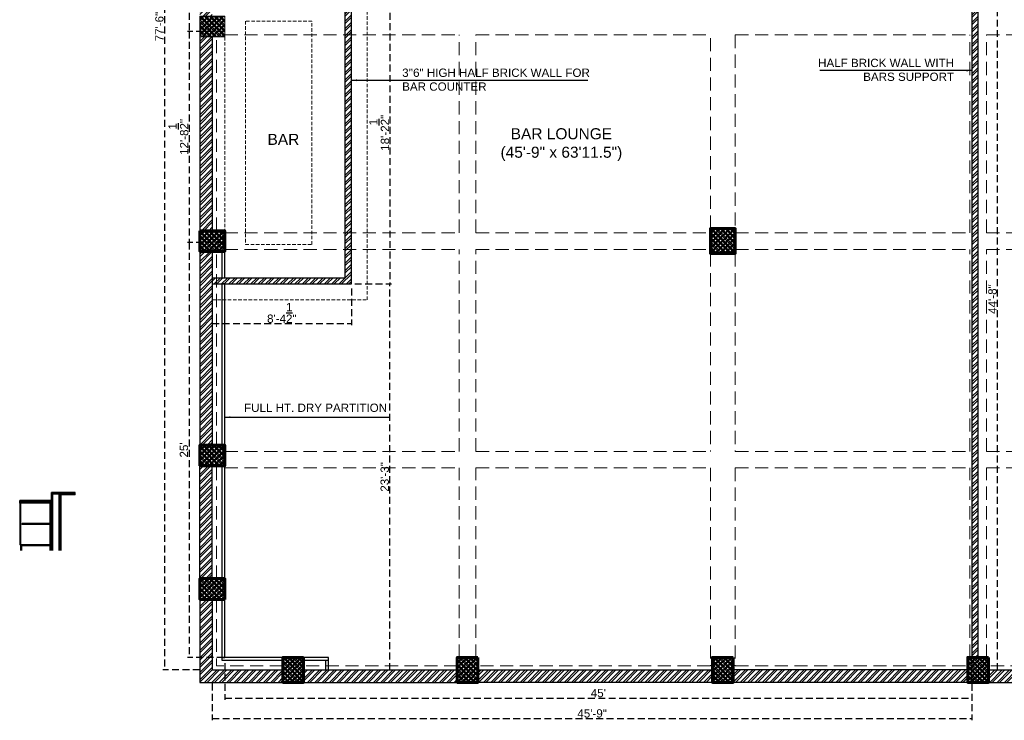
# Model space of a CAD drawing. Header units: inches. Extents: x 105152 to 158499, y 12149 to 30915.
# Tile 262 of 339: x 129038 to 129749, y 17377 to 17883. Entities that reach past the tile are written whole.
import ezdxf

# ---------------------------------------------------------------- set-up
doc = ezdxf.new("R2010")
doc.units = ezdxf.units.IN
doc.header["$MEASUREMENT"] = 0
doc.header["$PDMODE"] = 34
doc.linetypes.add('HIDDEN', pattern=[0.375, 0.25, -0.125])
doc.layers.add('PD_025_TEXT', color=61, linetype='Continuous')
doc.layers.add('PD_DIMENSION', color=101, linetype='Continuous')
for name, color, linetype, lineweight in [('PD_BRICK WALL_115', 134, 'Continuous', 30), ('PD_COLUMN', 2, 'Continuous', 60), ('PD_ELEVATION_03', 80, 'Continuous', 25), ('PD_FURNITURE_LOOSE', 20, 'Continuous', 18), ('PD_HATCH', 45, 'Continuous', 9)]:
    doc.layers.add(name, color=color, linetype=linetype, lineweight=lineweight)
doc.styles.get("Standard").update_dxf_attribs({"font": 'arial.ttf', "height": 6})
doc.styles.add('style1', font='arial.ttf', dxfattribs={"height": 500})
doc.dimstyles.new('ISO-10', dxfattribs={"dimtxt": 6, "dimasz": 0.5, "dimexe": 1.25, "dimexo": 0.625, "dimtad": 1, "dimtoh": 1, "dimdec": 1, "dimlunit": 4, "dimtxsty": 'Standard', "dimblk": 'ARCHTICK', "dimcen": 2.5, "dimclrt": 3, "dimadec": 0, "dimazin": 0, "dimtfac": 1, "dimtdec": 1, "dimtmove": 1, "dimatfit": 3, "dimfxl": 1, "dimarcsym": 0})
pattern_1 = [(45, (274611.2745, 44121.918), (-1.767766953, 1.767766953), []), (135, (274611.2745, 44121.918), (-1.767766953, -1.767766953), [])]

# ---------------------------------------------------------------- blocks, each defined once
blk = doc.blocks.new('_ArchTick')
at = {"color": 0, "linetype": 'ByBlock', "const_width": 0.15}
blk.add_lwpolyline([(-0.5, -0.5), (0.5, 0.5)], dxfattribs=at)
blk = doc.blocks.new('*D62')
at = {"layer": 'Defpoints', "color": 0, "ltscale": 20, "transparency": 16777216}
for p in [(129167.99, 18180.93), (129160.2, 17874.93), (129185.99, 17874.93)]:
    blk.add_point(p, dxfattribs=at)
at = {"layer": 'PD_DIMENSION', "color": 0, "linetype": 'HIDDEN', "lineweight": -2, "ltscale": 20, "transparency": 16777216}
for p, q in [((129167.37, 18180.93), (129158.95, 18180.93)), ((129160.2, 18180.93), (129160.2, 17874.93)), ((129185.37, 17874.93), (129158.95, 17874.93))]:
    blk.add_line(p, q, dxfattribs=at)
at = {"layer": 'PD_DIMENSION', "color": 0, "lineweight": -2, "ltscale": 20, "transparency": 16777216, "xscale": 0.5, "yscale": 0.5, "zscale": 0.5}
for p, rotation in [((129160.2, 18180.93), 90), ((129160.2, 17874.93), 270)]:
    blk.add_blockref('_ArchTick', p, dxfattribs=dict(at, rotation=rotation))
at = {"layer": 'PD_DIMENSION', "color": 3, "ltscale": 20, "transparency": 16777216, "insert": (129156.51, 18027.93), "char_height": 6, "attachment_point": 5, "rotation": 90}
blk.add_mtext('25\'-6"', dxfattribs=at)
blk = doc.blocks.new('*D63')
at = {"layer": 'Defpoints', "color": 0, "ltscale": 20, "transparency": 16777216}
for p in [(129185.99, 17874.93), (129160.2, 17722.43), (129185.99, 17722.43)]:
    blk.add_point(p, dxfattribs=at)
at = {"layer": 'PD_DIMENSION', "color": 0, "linetype": 'HIDDEN', "lineweight": -2, "ltscale": 20, "transparency": 16777216}
for p, q in [((129185.37, 17874.93), (129158.95, 17874.93)), ((129160.2, 17874.93), (129160.2, 17722.43)), ((129185.37, 17722.43), (129158.95, 17722.43))]:
    blk.add_line(p, q, dxfattribs=at)
at = {"layer": 'PD_DIMENSION', "color": 0, "lineweight": -2, "ltscale": 20, "transparency": 16777216, "xscale": 0.5, "yscale": 0.5, "zscale": 0.5}
for p, rotation in [((129160.2, 17874.93), 90), ((129160.2, 17722.43), 270)]:
    blk.add_blockref('_ArchTick', p, dxfattribs=dict(at, rotation=rotation))
at = {"layer": 'PD_DIMENSION', "color": 3, "ltscale": 20, "transparency": 16777216, "insert": (129152.5, 17798.68), "char_height": 6, "attachment_point": 5, "rotation": 90}
blk.add_mtext('12\'-8{\\H1.000000x;\\S1/2;}"', dxfattribs=at)
blk = doc.blocks.new('*D64')
at = {"layer": 'Defpoints', "color": 0, "ltscale": 20, "transparency": 16777216}
for p in [(129185.99, 17722.43), (129160.2, 17422.43), (129185.99, 17422.43)]:
    blk.add_point(p, dxfattribs=at)
at = {"layer": 'PD_DIMENSION', "color": 0, "linetype": 'HIDDEN', "lineweight": -2, "ltscale": 20, "transparency": 16777216}
for p, q in [((129185.37, 17722.43), (129158.95, 17722.43)), ((129160.2, 17722.43), (129160.2, 17422.43)), ((129185.37, 17422.43), (129158.95, 17422.43))]:
    blk.add_line(p, q, dxfattribs=at)
at = {"layer": 'PD_DIMENSION', "color": 0, "lineweight": -2, "ltscale": 20, "transparency": 16777216, "xscale": 0.5, "yscale": 0.5, "zscale": 0.5}
for p, rotation in [((129160.2, 17722.43), 90), ((129160.2, 17422.43), 270)]:
    blk.add_blockref('_ArchTick', p, dxfattribs=dict(at, rotation=rotation))
at = {"layer": 'PD_DIMENSION', "color": 3, "ltscale": 20, "transparency": 16777216, "insert": (129156.51, 17572.43), "char_height": 6, "attachment_point": 5, "rotation": 90}
blk.add_mtext("25'", dxfattribs=at)
blk = doc.blocks.new('*D65')
at = {"layer": 'Defpoints', "color": 0, "ltscale": 20, "transparency": 16777216}
for p in [(129185.99, 17422.43), (129725.99, 17422.43), (129725.99, 17393.01)]:
    blk.add_point(p, dxfattribs=at)
at = {"layer": 'PD_DIMENSION', "color": 0, "linetype": 'HIDDEN', "lineweight": -2, "ltscale": 20, "transparency": 16777216}
for p, q in [((129185.99, 17418.41), (129185.99, 17391.76)), ((129725.99, 17418.41), (129725.99, 17391.76)), ((129185.99, 17393.01), (129725.99, 17393.01))]:
    blk.add_line(p, q, dxfattribs=at)
at = {"layer": 'PD_DIMENSION', "color": 0, "lineweight": -2, "ltscale": 20, "transparency": 16777216, "xscale": 0.5, "yscale": 0.5, "zscale": 0.5, "rotation": 180}
blk.add_blockref('_ArchTick', (129185.99, 17393.01), dxfattribs=at)
at = {"layer": 'PD_DIMENSION', "color": 0, "lineweight": -2, "ltscale": 20, "transparency": 16777216, "xscale": 0.5, "yscale": 0.5, "zscale": 0.5}
blk.add_blockref('_ArchTick', (129725.99, 17393.01), dxfattribs=at)
at = {"layer": 'PD_DIMENSION', "color": 3, "ltscale": 20, "transparency": 16777216, "insert": (129455.99, 17396.69), "char_height": 6, "attachment_point": 5}
blk.add_mtext("45'", dxfattribs=at)
blk = doc.blocks.new('*D66')
at = {"layer": 'Defpoints', "color": 0, "ltscale": 20, "transparency": 16777216}
for p in [(129725.99, 17949.55), (129744.56, 17949.55), (129742.64, 17413.43)]:
    blk.add_point(p, dxfattribs=at)
at = {"layer": 'PD_DIMENSION', "color": 0, "linetype": 'HIDDEN', "lineweight": -2, "ltscale": 20, "transparency": 16777216}
for p, q in [((129726.62, 17949.55), (129745.81, 17949.55)), ((129744.56, 17413.43), (129744.56, 17949.55)), ((129743.27, 17413.43), (129745.81, 17413.43))]:
    blk.add_line(p, q, dxfattribs=at)
at = {"layer": 'PD_DIMENSION', "color": 0, "lineweight": -2, "ltscale": 20, "transparency": 16777216, "xscale": 0.5, "yscale": 0.5, "zscale": 0.5}
for p, rotation in [((129744.56, 17949.55), 90), ((129744.56, 17413.43), 270)]:
    blk.add_blockref('_ArchTick', p, dxfattribs=dict(at, rotation=rotation))
at = {"layer": 'PD_DIMENSION', "color": 3, "ltscale": 20, "transparency": 16777216, "insert": (129740.87, 17681.49), "char_height": 6, "attachment_point": 5, "rotation": 90}
blk.add_mtext('44\'-8"', dxfattribs=at)
blk = doc.blocks.new('*D97')
at = {"layer": 'Defpoints', "color": 0, "ltscale": 20, "transparency": 16777216}
for p in [(129725.99, 17422.43), (129176.99, 17413.43), (129725.99, 17378.27)]:
    blk.add_point(p, dxfattribs=at)
at = {"layer": 'PD_DIMENSION', "color": 0, "linetype": 'HIDDEN', "lineweight": -2, "ltscale": 20, "transparency": 16777216}
for p, q in [((129176.99, 17403.67), (129176.99, 17377.02)), ((129725.99, 17403.67), (129725.99, 17377.02)), ((129176.99, 17378.27), (129725.99, 17378.27))]:
    blk.add_line(p, q, dxfattribs=at)
at = {"layer": 'PD_DIMENSION', "color": 0, "lineweight": -2, "ltscale": 20, "transparency": 16777216, "xscale": 0.5, "yscale": 0.5, "zscale": 0.5, "rotation": 180}
blk.add_blockref('_ArchTick', (129176.99, 17378.27), dxfattribs=at)
at = {"layer": 'PD_DIMENSION', "color": 0, "lineweight": -2, "ltscale": 20, "transparency": 16777216, "xscale": 0.5, "yscale": 0.5, "zscale": 0.5}
blk.add_blockref('_ArchTick', (129725.99, 17378.27), dxfattribs=at)
at = {"layer": 'PD_DIMENSION', "color": 3, "ltscale": 20, "transparency": 16777216, "insert": (129451.49, 17381.95), "char_height": 6, "attachment_point": 5}
blk.add_mtext('45\'-9"', dxfattribs=at)
blk = doc.blocks.new('*D98')
at = {"layer": 'Defpoints', "color": 0, "ltscale": 20, "transparency": 16777216}
for p in [(129176.99, 18343.43), (129142.49, 17413.43), (129176.99, 17413.43)]:
    blk.add_point(p, dxfattribs=at)
at = {"layer": 'PD_DIMENSION', "color": 0, "linetype": 'HIDDEN', "lineweight": -2, "ltscale": 20, "transparency": 16777216}
for p, q in [((129167.89, 18343.43), (129141.24, 18343.43)), ((129142.49, 18343.43), (129142.49, 17413.43)), ((129167.89, 17413.43), (129141.24, 17413.43))]:
    blk.add_line(p, q, dxfattribs=at)
at = {"layer": 'PD_DIMENSION', "color": 0, "lineweight": -2, "ltscale": 20, "transparency": 16777216, "xscale": 0.5, "yscale": 0.5, "zscale": 0.5}
for p, rotation in [((129142.49, 18343.43), 90), ((129142.49, 17413.43), 270)]:
    blk.add_blockref('_ArchTick', p, dxfattribs=dict(at, rotation=rotation))
at = {"layer": 'PD_DIMENSION', "color": 3, "ltscale": 20, "transparency": 16777216, "insert": (129138.8, 17878.43), "char_height": 6, "attachment_point": 5, "rotation": 90}
blk.add_mtext('77\'-6"', dxfattribs=at)
blk = doc.blocks.new('columns2')
at = {"layer": 'PD_HATCH', "lineweight": 5}
h = blk.add_hatch(dxfattribs=at)
h.set_pattern_fill('ANSI37', color=173, scale=20)
h.paths.add_polyline_path([(387, -250), (387, -268), (369, -268), (369, -250)])
h.paths.add_polyline_path([(18, 0), (18, -15), (0, -15), (0, 0)])
h.paths.add_polyline_path([(18, -828), (18, -813), (0, -813), (0, -828)])
h.paths.add_polyline_path([(201, -870), (186, -870), (186, -888), (201, -888)])
h.paths.add_polyline_path([(570, -870), (555, -870), (555, -888), (570, -888)])
h.paths.add_polyline_path([(754.5, -870), (739.5, -870), (739.5, -888), (754.5, -888)])
h.paths.add_polyline_path([(934.5, -870), (919.5, -870), (919.5, -888), (934.5, -888)])
h.paths.add_polyline_path([(385.5, -870), (370.5, -870), (370.5, -888), (385.5, -888)])
h.paths.add_polyline_path([(201, 42), (186, 42), (186, 60), (201, 60)])
h.paths.add_polyline_path([(387, -578), (387, -560), (369, -560), (369, -578)])
h.paths.add_polyline_path([(1116, -731.5), (1116, -716.5), (1098, -716.5), (1098, -731.5)])
h.paths.add_polyline_path([(1116, -111.5), (1116, -96.5), (1098, -96.5), (1098, -111.5)])
h.paths.add_polyline_path([(1116, -561.5), (1116, -576.5), (1098, -576.5), (1098, -561.5)])
h.paths.add_polyline_path([(1116, -251.5), (1116, -266.5), (1098, -266.5), (1098, -251.5)])
h.paths.add_polyline_path([(0, -731.5), (0, -716.5), (18, -716.5), (18, -731.5)])
h.paths.add_polyline_path([(0, -111.5), (0, -96.5), (18, -96.5), (18, -111.5)])
h.paths.add_polyline_path([(0, -406.5), (0, -421.5), (18, -421.5), (18, -406.5)])
h.paths.add_polyline_path([(0, -561.5), (0, -576.5), (18, -576.5), (18, -561.5)])
h.paths.add_polyline_path([(0, -251.5), (0, -266.5), (18, -266.5), (18, -251.5)])
h.paths.add_polyline_path([(993, -111.5), (993, -99.5), (984, -99.5), (984, -111.5)])
h.paths.add_polyline_path([(993, -189.5), (993, -201.5), (984, -201.5), (984, -189.5)])
h.paths.add_polyline_path([(903, -111.5), (903, -99.5), (912, -99.5), (912, -111.5)])
h.paths.add_polyline_path([(903, -189.5), (903, -201.5), (912, -201.5), (912, -189.5)])
h.paths.add_polyline_path([(75, -870), (60, -870), (60, -888), (75, -888)])
h.paths.add_polyline_path([(1116, -870), (1101, -870), (1101, -888), (1116, -888)])
h.paths.add_polyline_path([(75, 42), (60, 42), (60, 60), (75, 60)])
h.paths.add_polyline_path([(570, 42), (555, 42), (555, 60), (570, 60)])
h.paths.add_polyline_path([(754.5, 42), (739.5, 42), (739.5, 60), (754.5, 60)])
h.paths.add_polyline_path([(934.5, 42), (919.5, 42), (919.5, 60), (934.5, 60)])
h.paths.add_polyline_path([(385.5, 42), (370.5, 42), (370.5, 60), (385.5, 60)])
h.paths.add_polyline_path([(1116, 42), (1101, 42), (1101, 60), (1116, 60)])
h.paths.add_polyline_path([(738, -250), (738, -268), (756, -268), (756, -250)])
h.paths.add_polyline_path([(756, -578), (756, -560), (738, -560), (738, -578)])
at = {"layer": 'PD_COLUMN', "color": 173, "lineweight": 5}
for points in [[(0, -406.5), (0, -421.5), (18, -421.5), (18, -406.5)], [(0, -561.5), (0, -576.5), (18, -576.5), (18, -561.5)], [(387, -578), (387, -560), (369, -560), (369, -578)], [(0, -731.5), (0, -716.5), (18, -716.5), (18, -731.5)], [(18, -828), (18, -813), (0, -813), (0, -828)], [(75, -870), (60, -870), (60, -888), (75, -888)], [(201, -870), (186, -870), (186, -888), (201, -888)], [(385.5, -870), (370.5, -870), (370.5, -888), (385.5, -888)], [(570, -870), (555, -870), (555, -888), (570, -888)]]:
    blk.add_lwpolyline(points, close=True, dxfattribs=at)
at = {"layer": 'PD_HATCH', "color": 173, "linetype": 'HIDDEN', "lineweight": 5, "ltscale": 38}
for p, q in [((0, -561.5), (0, -421.5)), ((12, -561.5), (12, -421.5)), ((18, -420), (187.5, -420)), ((187.5, -563), (187.5, -420)), ((199.5, -563), (199.5, -420)), ((199.5, -420), (369, -420)), ((369, -560), (369, -420)), ((387, -420), (556.5, -420)), ((387, -420), (387, -560)), ((556.5, -563), (556.5, -420)), ((568.5, -563), (568.5, -420)), ((568.5, -420), (738, -420)), ((18, -563), (187.5, -563)), ((199.5, -563), (369, -563)), ((387, -563), (556.5, -563)), ((568.5, -563), (738, -563)), ((18, -575), (187.5, -575)), ((187.5, -721), (187.5, -575)), ((199.5, -721), (199.5, -575)), ((199.5, -575), (369, -575)), ((387, -575), (556.5, -575)), ((556.5, -721), (556.5, -575)), ((568.5, -721), (568.5, -575)), ((568.5, -575), (738, -575)), ((0, -716.5), (0, -576.5)), ((12, -716.5), (12, -576.5)), ((369, -578), (369, -721)), ((387, -578), (387, -721)), ((18, -721), (187.5, -721)), ((199.5, -721), (369, -721)), ((387, -721), (556.5, -721)), ((568.5, -721), (738, -721)), ((0, -813), (0, -731.5)), ((12, -813), (12, -731.5)), ((18, -733), (187.5, -733)), ((187.5, -870), (187.5, -733)), ((199.5, -870), (199.5, -733)), ((199.5, -733), (369, -733)), ((369, -733), (369, -876)), ((387, -733), (556.5, -733)), ((387, -733), (387, -876)), ((556.5, -870), (556.5, -733)), ((568.5, -870), (568.5, -733)), ((568.5, -733), (738, -733)), ((0, -828), (0, -888)), ((12, -828), (12, -876)), ((60, -876), (12, -876)), ((186, -876), (75, -876)), ((369, -876), (201, -876)), ((387, -876), (555, -876)), ((738, -876), (570, -876)), ((60, -888), (0, -888)), ((186, -888), (75, -888)), ((370.5, -888), (201, -888)), ((385.5, -888), (555, -888)), ((739.5, -888), (570, -888))]:
    blk.add_line(p, q, dxfattribs=at)
blk = doc.blocks.new('*D345')
at = {"layer": 'Defpoints', "color": 0, "ltscale": 20, "transparency": 16777216}
for p in [(129277.49, 17910.93), (129277.49, 17692.43), (129305.31, 17692.43)]:
    blk.add_point(p, dxfattribs=at)
at = {"layer": 'PD_DIMENSION', "color": 0, "linetype": 'HIDDEN', "lineweight": -2, "ltscale": 20, "transparency": 16777216}
for p, q in [((129279.91, 17910.93), (129306.56, 17910.93)), ((129305.31, 17910.93), (129305.31, 17692.43)), ((129279.91, 17692.43), (129306.56, 17692.43))]:
    blk.add_line(p, q, dxfattribs=at)
at = {"layer": 'PD_DIMENSION', "color": 0, "lineweight": -2, "ltscale": 20, "transparency": 16777216, "xscale": 0.5, "yscale": 0.5, "zscale": 0.5}
for p, rotation in [((129305.31, 17910.93), 90), ((129305.31, 17692.43), 270)]:
    blk.add_blockref('_ArchTick', p, dxfattribs=dict(at, rotation=rotation))
at = {"layer": 'PD_DIMENSION', "color": 3, "ltscale": 20, "transparency": 16777216, "insert": (129297.61, 17801.68), "char_height": 6, "attachment_point": 5, "rotation": 90}
blk.add_mtext('18\'-2{\\H1.000000x;\\S1/2;}"', dxfattribs=at)
blk = doc.blocks.new('*D346')
at = {"layer": 'Defpoints', "color": 0, "ltscale": 20, "transparency": 16777216}
for p in [(129176.99, 17692.43), (129277.49, 17692.43), (129277.49, 17663.76)]:
    blk.add_point(p, dxfattribs=at)
at = {"layer": 'PD_DIMENSION', "color": 0, "linetype": 'HIDDEN', "lineweight": -2, "ltscale": 20, "transparency": 16777216}
for p, q in [((129176.99, 17689.16), (129176.99, 17662.51)), ((129277.49, 17689.16), (129277.49, 17662.51)), ((129176.99, 17663.76), (129277.49, 17663.76))]:
    blk.add_line(p, q, dxfattribs=at)
at = {"layer": 'PD_DIMENSION', "color": 0, "lineweight": -2, "ltscale": 20, "transparency": 16777216, "xscale": 0.5, "yscale": 0.5, "zscale": 0.5, "rotation": 180}
blk.add_blockref('_ArchTick', (129176.99, 17663.76), dxfattribs=at)
at = {"layer": 'PD_DIMENSION', "color": 0, "lineweight": -2, "ltscale": 20, "transparency": 16777216, "xscale": 0.5, "yscale": 0.5, "zscale": 0.5}
blk.add_blockref('_ArchTick', (129277.49, 17663.76), dxfattribs=at)
at = {"layer": 'PD_DIMENSION', "color": 3, "ltscale": 20, "transparency": 16777216, "insert": (129227.24, 17671.47), "char_height": 6, "attachment_point": 5}
blk.add_mtext('8\'-4{\\H1.000000x;\\S1/2;}"', dxfattribs=at)
blk = doc.blocks.new('*D347')
at = {"layer": 'Defpoints', "color": 0, "ltscale": 20, "transparency": 16777216}
for p in [(129270.63, 17692.43), (129305.31, 17692.43), (129298.49, 17413.43)]:
    blk.add_point(p, dxfattribs=at)
at = {"layer": 'PD_DIMENSION', "color": 0, "linetype": 'HIDDEN', "lineweight": -2, "ltscale": 20, "transparency": 16777216}
for p, q in [((129279.91, 17692.43), (129306.56, 17692.43)), ((129305.31, 17413.43), (129305.31, 17692.43)), ((129299.12, 17413.43), (129306.56, 17413.43))]:
    blk.add_line(p, q, dxfattribs=at)
at = {"layer": 'PD_DIMENSION', "color": 0, "lineweight": -2, "ltscale": 20, "transparency": 16777216, "xscale": 0.5, "yscale": 0.5, "zscale": 0.5}
for p, rotation in [((129305.31, 17692.43), 90), ((129305.31, 17413.43), 270)]:
    blk.add_blockref('_ArchTick', p, dxfattribs=dict(at, rotation=rotation))
at = {"layer": 'PD_DIMENSION', "color": 3, "ltscale": 20, "transparency": 16777216, "insert": (129301.62, 17552.93), "char_height": 6, "attachment_point": 5, "rotation": 90}
blk.add_mtext('23\'-3"', dxfattribs=at)

msp = doc.modelspace()

# ---------------------------------------------------------------- hatches: boundary and pattern name
at = {"layer": 'PD_HATCH'}
h = msp.add_hatch(dxfattribs=at)
h.set_pattern_fill('ANSI32', color=256, scale=10)
h.set_pattern_definition([(45, (129173.841, 17518.1774), (-2.65165, 2.65165), []), (45, (129175.6088, 17518.1774), (-2.65165, 2.65165), [])])
h.paths.add_polyline_path([(129176.99, 17560.93), (129167.99, 17560.93), (129167.99, 17479.43), (129176.99, 17479.43)])
h.paths.add_polyline_path([(129538.49, 17413.43), (129368.99, 17413.43), (129368.99, 17404.43), (129538.49, 17404.43)])
h.paths.add_polyline_path([(129722.99, 17413.43), (129553.49, 17413.43), (129553.49, 17404.43), (129722.99, 17404.43)])
h.paths.add_polyline_path([(129176.99, 18277.43), (129167.99, 18277.43), (129167.99, 18195.93), (129176.99, 18195.93)])
h.paths.add_polyline_path([(129176.99, 18180.93), (129167.99, 18180.93), (129167.99, 18040.93), (129176.99, 18040.93)])
h.paths.add_polyline_path([(129176.99, 18025.93), (129167.99, 18025.93), (129167.99, 17885.93), (129176.99, 17885.93)])
h.paths.add_polyline_path([(129176.99, 17870.93), (129167.99, 17870.93), (129167.99, 17730.93), (129176.99, 17730.93)])
h.paths.add_polyline_path([(129176.99, 17715.93), (129167.99, 17715.93), (129167.99, 17575.93), (129176.99, 17575.93)])
h.paths.add_polyline_path([(130268.99, 18352.43), (130102.49, 18352.43), (130102.49, 18343.43), (130268.99, 18343.43)])
h.paths.add_polyline_path([(130087.49, 18352.43), (129922.49, 18352.43), (129922.49, 18343.43), (130087.49, 18343.43)])
h.paths.add_polyline_path([(129907.49, 18352.43), (129737.99, 18352.43), (129737.99, 18343.43), (129907.49, 18343.43)])
h.paths.add_polyline_path([(129722.99, 18352.43), (129553.49, 18352.43), (129553.49, 18343.43), (129722.99, 18343.43)])
h.paths.add_polyline_path([(129353.99, 18352.43), (129242.99, 18352.43), (129242.99, 18343.43), (129353.99, 18343.43)])
h.paths.add_polyline_path([(129227.99, 18352.43), (129167.99, 18352.43), (129167.99, 18292.43), (129176.99, 18292.43), (129176.99, 18343.43), (129227.99, 18343.43)])
h.paths.add_polyline_path([(129176.99, 17464.43), (129167.99, 17464.43), (129167.99, 17404.43), (129227.99, 17404.43), (129227.99, 17413.43), (129176.99, 17413.43)])
h.paths.add_polyline_path([(129353.99, 17413.43), (129242.99, 17413.43), (129242.99, 17404.43), (129353.99, 17404.43)])
h.paths.add_polyline_path([(129762.74, 17413.43), (129737.99, 17413.43), (129737.99, 17404.43), (129762.74, 17404.43)])
h.paths.add_polyline_path([(129907.49, 17413.43), (129882.74, 17413.43), (129882.74, 17404.43), (129907.49, 17404.43)])
h.paths.add_polyline_path([(129944.99, 17413.43), (129922.49, 17413.43), (129922.49, 17404.43), (129944.99, 17404.43)])
h.paths.add_polyline_path([(130087.49, 17413.43), (130064.99, 17413.43), (130064.99, 17404.43), (130087.49, 17404.43)])
h.paths.add_polyline_path([(130124.99, 17413.43), (130102.49, 17413.43), (130102.49, 17404.43), (130124.99, 17404.43)])
h.paths.add_polyline_path([(130268.99, 17413.43), (130244.99, 17413.43), (130244.99, 17404.43), (130268.99, 17404.43)])
h.paths.add_polyline_path([(130283.99, 17422.43), (130274.99, 17422.43)])
h.paths.add_polyline_path([(130283.99, 17560.93), (130274.99, 17560.93), (130274.99, 17422.43), (130283.99, 17422.43)])
h.paths.add_polyline_path([(130283.99, 17715.93), (130274.99, 17715.93), (130274.99, 17575.93), (130283.99, 17575.93)])
h.paths.add_polyline_path([(130283.99, 18025.93), (130274.99, 18025.93), (130274.99, 17730.93), (130283.99, 17730.93)])
h.paths.add_polyline_path([(130283.99, 18334.43), (130274.99, 18334.43), (130274.99, 18195.93), (130283.99, 18195.93)])
h.paths.add_polyline_path([(130265.99, 18192.93), (130160.99, 18192.93), (130160.99, 18183.93), (130265.99, 18183.93)])
h.paths.add_polyline_path([(130160.99, 18180.93), (130151.99, 18180.93), (130151.99, 18102.93), (130160.99, 18102.93)])
h.paths.add_polyline_path([(130151.99, 18192.93), (130079.99, 18192.93), (130079.99, 18183.93), (130151.99, 18183.93)])
h.paths.add_polyline_path([(130079.99, 18180.93), (130070.99, 18180.93), (130070.99, 18102.93), (130079.99, 18102.93)])
h.paths.add_polyline_path([(130070.99, 18192.93), (129989.99, 18192.93), (129989.99, 18090.93), (130016.99, 18090.93), (130016.99, 18099.93), (129998.99, 18099.93), (129998.99, 18183.93), (130070.99, 18183.93)])
h.paths.add_polyline_path([(130070.99, 18099.93), (130052.99, 18099.93), (130052.99, 18090.93), (130070.99, 18090.93)], flags=17)
h.paths.add_polyline_path([(130097.99, 18099.93), (130079.99, 18099.93), (130079.99, 18090.93), (130097.99, 18090.93)])
h.paths.add_polyline_path([(130151.99, 18099.93), (130133.99, 18099.93), (130133.99, 18090.93), (130151.99, 18090.93)])
h.paths.add_polyline_path([(130160.99, 18090.93), (130151.99, 18090.93), (130151.99, 18027.93), (130160.99, 18027.93)])
h.paths.add_polyline_path([(130283.99, 18041.93), (130274.99, 18041.93), (130274.99, 18040.93), (130283.99, 18040.93)])
h.paths.add_polyline_path([(130283.99, 18180.93), (130274.99, 18180.93), (130274.99, 18161.93), (130283.99, 18161.93)])
h.paths.add_polyline_path([(129405.74, 18343.43), (129405.74, 18352.43), (129368.99, 18352.43), (129368.99, 18343.43)])
h.paths.add_polyline_path([(129501.74, 18352.43), (129501.74, 18343.43), (129538.49, 18343.43), (129538.49, 18352.43)])
h = msp.add_hatch(dxfattribs=at)
h.set_pattern_fill('ANSI32', color=256, scale=10)
h.set_pattern_definition([(45, (-3858.2517, -1236.3267), (-2.65165043, 2.65165043), []), (45, (-3856.484, -1236.3267), (-2.65165043, 2.65165043), [])])
h.paths.add_polyline_path([(129730.49, 17954.55), (129536.99, 17954.55), (129536.99, 17949.55), (129574.94, 17949.55), (129725.99, 17949.55), (129725.99, 17422.43), (129730.49, 17422.43), (129730.49, 17949.55)])
h = msp.add_hatch(dxfattribs=at)
h.set_pattern_fill('ANSI32', color=256, scale=10)
h.paths.add_polyline_path([(129179.99, 17696.93), (129176.99, 17696.93), (129176.99, 17692.43), (129179.99, 17692.43)])
h.paths.add_polyline_path([(129277.49, 17717.43), (129272.99, 17717.43), (129272.99, 17696.93), (129179.99, 17696.93), (129179.99, 17692.43), (129277.49, 17692.43)])
h.paths.add_polyline_path([(129277.49, 17729.43), (129272.99, 17729.43), (129272.99, 17717.43), (129277.49, 17717.43)])
h.paths.add_polyline_path([(129277.49, 17910.93), (129215.99, 17910.93), (129215.99, 17906.43), (129272.99, 17906.43), (129272.99, 17729.43), (129277.49, 17729.43)])
h = msp.add_hatch(dxfattribs=at)
h.set_pattern_fill('ANSI37', color=256, scale=20)
h.set_pattern_definition(pattern_1)
h.paths.add_polyline_path([(129167.99, 17885.93), (129167.99, 17870.93), (129185.99, 17870.93), (129185.99, 17885.93)])
h = msp.add_hatch(dxfattribs=at)
h.set_pattern_fill('ANSI37', color=256, scale=20)
h.set_pattern_definition(pattern_1)
h.paths.add_polyline_path([(129167.99, 17730.93), (129167.99, 17715.93), (129185.99, 17715.93), (129185.99, 17730.93)])
h = msp.add_hatch(dxfattribs=at)
h.set_pattern_fill('ANSI37', color=256, scale=20)
h.set_pattern_definition(pattern_1)
h.paths.add_polyline_path([(129554.99, 17714.43), (129554.99, 17732.43), (129536.99, 17732.43), (129536.99, 17714.43)])
h = msp.add_hatch(dxfattribs=at)
h.set_pattern_fill('ANSI37', color=256, scale=20)
h.set_pattern_definition(pattern_1)
h.paths.add_polyline_path([(129167.99, 17560.93), (129167.99, 17575.93), (129185.99, 17575.93), (129185.99, 17560.93)])
h = msp.add_hatch(dxfattribs=at)
h.set_pattern_fill('ANSI37', color=256, scale=20)
h.set_pattern_definition(pattern_1)
h.paths.add_polyline_path([(129167.99, 17464.43), (129167.99, 17479.43), (129185.99, 17479.43), (129185.99, 17464.43)])
h = msp.add_hatch(dxfattribs=at)
h.set_pattern_fill('ANSI37', color=256, scale=20)
h.set_pattern_definition(pattern_1)
h.paths.add_polyline_path([(129242.99, 17404.43), (129227.99, 17404.43), (129227.99, 17422.43), (129242.99, 17422.43)])
h = msp.add_hatch(dxfattribs=at)
h.set_pattern_fill('ANSI37', color=256, scale=20)
h.set_pattern_definition(pattern_1)
h.paths.add_polyline_path([(129368.99, 17404.43), (129353.99, 17404.43), (129353.99, 17422.43), (129368.99, 17422.43)])
h = msp.add_hatch(dxfattribs=at)
h.set_pattern_fill('ANSI37', color=256, scale=20)
h.set_pattern_definition(pattern_1)
h.paths.add_polyline_path([(129553.49, 17404.43), (129538.49, 17404.43), (129538.49, 17422.43), (129553.49, 17422.43)])
h = msp.add_hatch(dxfattribs=at)
h.set_pattern_fill('ANSI37', color=256, scale=20)
h.set_pattern_definition(pattern_1)
h.paths.add_polyline_path([(129737.99, 17404.43), (129722.99, 17404.43), (129722.99, 17422.43), (129737.99, 17422.43)])

# ---------------------------------------------------------------- linework, layer by layer
at = {"layer": 'PD_BRICK WALL_115', "lineweight": 30}
for p, q in [((129272.99, 17696.93), (129272.99, 17906.43)), ((129277.49, 17692.43), (129277.49, 17910.93)), ((129730.49, 17849.15), (129730.49, 17893.89)), ((129167.99, 17870.93), (129167.99, 17730.93)), ((129176.99, 17870.93), (129176.99, 17730.93)), ((129167.99, 17715.93), (129167.99, 17575.93)), ((129176.99, 17715.93), (129176.99, 17575.93)), ((129176.99, 17696.93), (129272.99, 17696.93)), ((129176.99, 17692.43), (129277.49, 17692.43)), ((129167.99, 17479.43), (129167.99, 17560.93)), ((129176.99, 17479.43), (129176.99, 17560.93)), ((129167.99, 17464.43), (129167.99, 17404.43)), ((129176.99, 17464.43), (129176.99, 17413.43)), ((129176.99, 17413.43), (129227.99, 17413.43)), ((129242.99, 17413.43), (129353.99, 17413.43)), ((129368.99, 17413.43), (129538.49, 17413.43)), ((129722.99, 17413.43), (129553.49, 17413.43)), ((129737.99, 17413.43), (129762.74, 17413.43)), ((129167.99, 17404.43), (129353.99, 17404.43)), ((129538.49, 17404.43), (129368.99, 17404.43)), ((129722.99, 17404.43), (129553.49, 17404.43)), ((129737.99, 17404.43), (129762.74, 17404.43))]:
    msp.add_line(p, q, dxfattribs=at)
msp.add_lwpolyline([(129725.99, 17949.55), (129725.99, 17422.43), (129730.49, 17422.43), (129730.49, 17949.55)], dxfattribs=at)
at = {"layer": 'PD_COLUMN'}
for points in [[(129167.99, 17730.93), (129167.99, 17715.93), (129185.99, 17715.93), (129185.99, 17730.93)], [(129554.99, 17714.43), (129554.99, 17732.43), (129536.99, 17732.43), (129536.99, 17714.43)], [(129536.99, 17732.43), (129554.99, 17732.43), (129554.99, 17714.43), (129536.99, 17714.43)], [(129167.99, 17560.93), (129167.99, 17575.93), (129185.99, 17575.93), (129185.99, 17560.93)], [(129185.99, 17464.43), (129185.99, 17479.43), (129167.99, 17479.43), (129167.99, 17464.43)], [(129242.99, 17422.43), (129227.99, 17422.43), (129227.99, 17404.43), (129242.99, 17404.43)], [(129368.99, 17422.43), (129353.99, 17422.43), (129353.99, 17404.43), (129368.99, 17404.43)], [(129553.49, 17422.43), (129538.49, 17422.43), (129538.49, 17404.43), (129553.49, 17404.43)], [(129737.99, 17422.43), (129722.99, 17422.43), (129722.99, 17404.43), (129737.99, 17404.43)]]:
    msp.add_lwpolyline(points, close=True, dxfattribs=at)
at = {"layer": 'PD_COLUMN', "color": 251, "true_color": 0x636466}
msp.add_lwpolyline([(129554.99, 17714.43), (129554.99, 17732.43), (129536.99, 17732.43), (129536.99, 17714.43)], close=True, dxfattribs=at)
at = {"layer": 'PD_DIMENSION'}
for p, q in [((129077.78, 17541.79), (129060.78, 17541.79)), ((129060.78, 17535.79), (129060.78, 17541.79)), ((129077.78, 17540.09), (129077.78, 17541.79)), ((129061.78, 17535.79), (129037.78, 17535.79)), ((129037.78, 17533.89), (129037.78, 17535.79)), ((129061.78, 17535.29), (129038.28, 17535.29)), ((129038.28, 17533.89), (129038.28, 17535.29)), ((129060.28, 17534.59), (129038.28, 17534.59)), ((129060.28, 17499.79), (129060.28, 17535.29)), ((129060.68, 17499.79), (129060.68, 17535.29)), ((129077.28, 17541.29), (129061.28, 17541.29)), ((129061.28, 17540.59), (129061.28, 17541.29)), ((129077.28, 17540.59), (129061.28, 17540.59)), ((129061.28, 17540.59), (129061.28, 17535.79)), ((129061.28, 17499.79), (129061.28, 17535.29)), ((129061.78, 17499.79), (129061.78, 17540.59)), ((129066.28, 17499.79), (129066.28, 17540.59)), ((129077.78, 17540.09), (129066.28, 17540.09)), ((129066.78, 17499.79), (129066.78, 17540.09)), ((129067.38, 17499.79), (129067.38, 17540.09)), ((129067.78, 17499.79), (129067.78, 17540.09)), ((129077.28, 17540.59), (129077.28, 17541.29)), ((129038.28, 17533.89), (129037.78, 17533.89)), ((129037.78, 17533.89), (129037.78, 17503.79)), ((129060.28, 17533.89), (129038.28, 17533.89)), ((129038.48, 17533.89), (129038.48, 17503.79)), ((129059.78, 17499.79), (129059.78, 17533.89)), ((129059.78, 17519.19), (129039.48, 17519.19)), ((129039.48, 17518.49), (129039.48, 17519.19)), ((129059.78, 17518.49), (129039.48, 17518.49)), ((129038.48, 17503.79), (129037.78, 17503.79)), ((129059.78, 17503.79), (129038.48, 17503.79)), ((129038.48, 17503.79), (129038.48, 17499.79)), ((129039.18, 17503.09), (129039.18, 17499.79)), ((129059.78, 17503.09), (129039.18, 17503.09))]:
    msp.add_line(p, q, dxfattribs=at)
at = {"layer": 'PD_ELEVATION_03'}
for p, q in [((129258.99, 17413.43), (129258.99, 17420.43)), ((129260.99, 17413.43), (129260.99, 17422.43))]:
    msp.add_line(p, q, dxfattribs=at)
for points in [[(129183.99, 17696.93), (129185.99, 17696.93), (129185.99, 17715.93), (129183.99, 17715.93)], [(129183.99, 17692.43), (129183.99, 17575.93), (129185.99, 17575.93), (129185.99, 17692.43)], [(129183.99, 17560.93), (129183.99, 17479.43), (129185.99, 17479.43), (129185.99, 17560.93)], [(129183.99, 17464.43), (129183.99, 17422.43), (129185.99, 17422.43), (129185.99, 17464.43)], [(129227.99, 17422.43), (129183.99, 17422.43), (129183.99, 17420.43), (129227.99, 17420.43)], [(129260.99, 17422.43), (129242.99, 17422.43), (129242.99, 17420.43), (129260.99, 17420.43)]]:
    msp.add_lwpolyline(points, close=True, dxfattribs=at)
at = {"layer": 'PD_FURNITURE_LOOSE', "linetype": 'HIDDEN', "ltscale": 10}
for p, q in [((129288.99, 17680.93), (129288.99, 17922.43)), ((129248.99, 17882.43), (129200.99, 17882.43)), ((129200.99, 17882.43), (129200.99, 17720.93)), ((129248.99, 17720.93), (129248.99, 17882.43)), ((129185.99, 17870.93), (129185.99, 17730.93)), ((129200.99, 17720.93), (129248.99, 17720.93)), ((129176.99, 17680.93), (129288.99, 17680.93))]:
    msp.add_line(p, q, dxfattribs=at)

# ---------------------------------------------------------------- block references
at = {"layer": 'PD_COLUMN'}
msp.add_blockref('columns2', (129167.99, 18292.43), dxfattribs=at)

# ---------------------------------------------------------------- texts
at = {"layer": 'PD_025_TEXT', "attachment_point": 1, "style": 'style1'}
for s, insert, char_height, width in [('\\pxqr;HALF BRICK WALL WITH BARS SUPPORT', (129612.6, 17855.18), 6, 100.4806), ('\\pxql;3\'\'6" HIGH HALF BRICK WALL FOR BAR COUNTER', (129314.22, 17848.09), 6, 139.7112), ('\\pxqc;BAR LOUNGE\\P(45\'-9" x 63\'11.5")', (129347.83, 17804.98), 8, 162.9076), ('\\pxqc; BAR ', (129145.37, 17800.92), 8, 162.9076), ('\\pxqc;FULL HT. DRY PARTITION', (129170.16, 17605.93), 6, 162.9076)]:
    msp.add_mtext(s, dxfattribs=dict(at, insert=insert, char_height=char_height, width=width))

# ---------------------------------------------------------------- dimensions: what is measured, and where the dimension line sits
at = {"layer": 'PD_DIMENSION', "ltscale": 20}
for base, p1, p2, picture, middle in [((129142.49, 17413.43), (129176.99, 18343.43), (129176.99, 17413.43), '*D98', (129138.8, 17878.43)), ((129160.2, 17874.93), (129167.99, 18180.93), (129185.99, 17874.93), '*D62', (129156.51, 18027.93)), ((129744.56, 17949.55), (129742.64, 17413.43), (129725.99, 17949.55), '*D66', (129740.87, 17681.49)), ((129305.31, 17692.43), (129277.49, 17910.93), (129277.49, 17692.43), '*D345', (129297.61, 17801.68)), ((129160.2, 17722.43), (129185.99, 17874.93), (129185.99, 17722.43), '*D63', (129152.5, 17798.68)), ((129160.2, 17422.43), (129185.99, 17722.43), (129185.99, 17422.43), '*D64', (129156.51, 17572.43)), ((129305.31, 17692.43), (129298.49, 17413.43), (129270.63, 17692.43), '*D347', (129301.62, 17552.93))]:
    dim = msp.add_linear_dim(base=base, p1=p1, p2=p2, angle=90, dimstyle='ISO-10', override={"dimfxl": 25.4, "dimfxlon": 1, "dimarcsym": 1}, dxfattribs=at)
    dim.commit()
    dim.dimension.update_dxf_attribs({"geometry": picture, "text_midpoint": middle})
for base, p1, p2, picture, middle in [((129277.49, 17663.76), (129176.99, 17692.43), (129277.49, 17692.43), '*D346', (129227.24, 17671.47)), ((129725.99, 17378.27), (129176.99, 17413.43), (129725.99, 17422.43), '*D97', (129451.49, 17381.95)), ((129725.99, 17393.01), (129185.99, 17422.43), (129725.99, 17422.43), '*D65', (129455.99, 17396.69))]:
    dim = msp.add_linear_dim(base=base, p1=p1, p2=p2, dimstyle='ISO-10', override={"dimfxl": 25.4, "dimfxlon": 1, "dimarcsym": 1}, dxfattribs=at)
    dim.commit()
    dim.dimension.update_dxf_attribs({"geometry": picture, "text_midpoint": middle})

# ---------------------------------------------------------------- leaders
at = {"layer": 'PD_025_TEXT'}
for points in [[(129725.99, 17846.68), (129616.1, 17846.68)], [(129277.49, 17839.63), (129448.35, 17839.63)], [(129185.99, 17596.05), (129305.31, 17596.05)]]:
    msp.add_leader(points, dimstyle='ISO-10', override={"dimasz": 4, "dimtad": 0, "dimfxl": 25.4, "dimfxlon": 1, "dimarcsym": 1}, dxfattribs=at)

doc.saveas('drawing.dxf')
